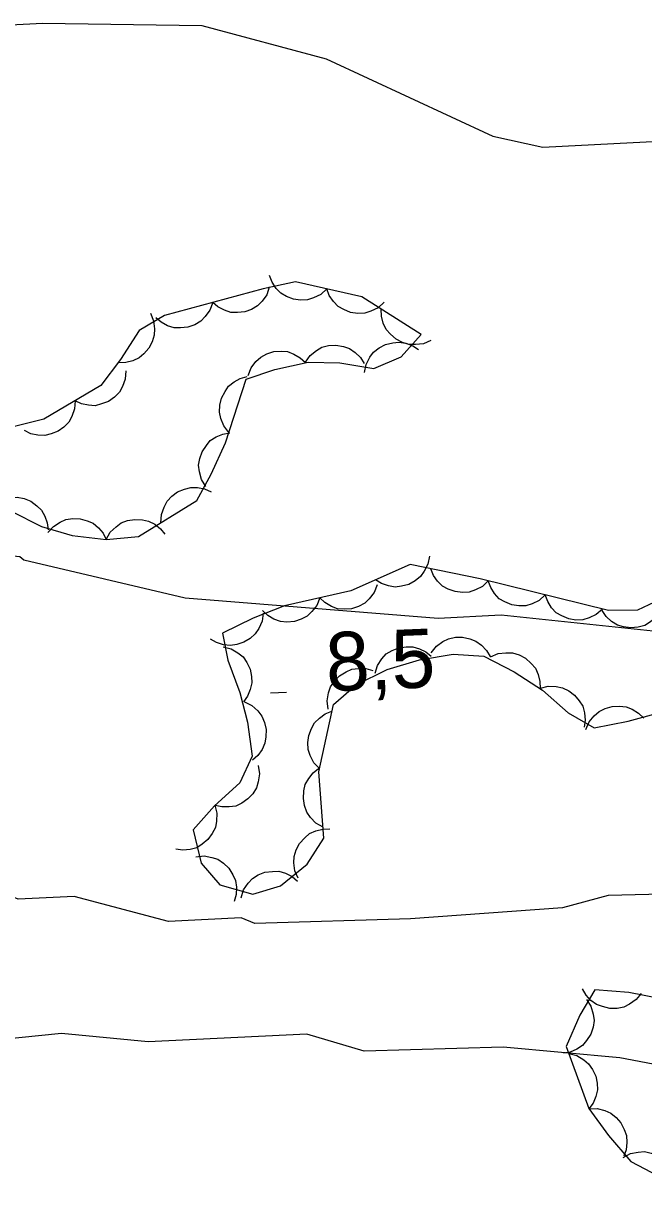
# Model space of a CAD drawing. Extents: x 336540 to 340074, y 5572036 to 5573747.
# Drawn here: x 337396.8 to 337428.4, y 5573497.5 to 5573556.8 of the extents above; entities that cross this region are included whole.
import ezdxf

# ---------------------------------------------------------------- set-up
doc = ezdxf.new("R2010")
doc.units = 0
for name, color, linetype in [('Niveau 2', 7, 'Continuous'), ('Niveau 3', 7, 'Continuous'), ('Niveau 44', 7, 'Continuous')]:
    doc.layers.add(name, color=color, linetype=linetype)

msp = doc.modelspace()

# ---------------------------------------------------------------- linework, layer by layer
at = {"layer": 'Niveau 2'}
for points in [[(337347.24, 5573554.9), (337350.61, 5573555.06), (337353.63, 5573555.89), (337360.69, 5573556.42), (337362.06, 5573556.15), (337366.94, 5573556.57), (337378.11, 5573556.81), (337386.96, 5573556.08), (337390.68, 5573556.11), (337392.18, 5573556.53), (337397.75, 5573556.81), (337405.88, 5573556.7), (337412.23, 5573555), (337420.73, 5573551.04), (337423.28, 5573550.48), (337429.54, 5573550.8)], [(337347.81, 5573530.31), (337350.57, 5573529.61), (337355.66, 5573529.33), (337365.72, 5573527.82), (337368.99, 5573526.81), (337371.73, 5573526.45), (337381.17, 5573527.1), (337387.65, 5573529.46), (337389.49, 5573529.9), (337392.18, 5573530.04), (337396.59, 5573529.59), (337396.79, 5573529.43), (337405.02, 5573527.48), (337417.94, 5573526.45), (337421.15, 5573526.62), (337430.85, 5573525.59), (337437.17, 5573524.38), (337442.1, 5573524.12), (337448.58, 5573523.1), (337453.32, 5573523), (337461.82, 5573522.1)], [(337433.55, 5573512.47), (337426.62, 5573512.29), (337424.28, 5573511.67), (337416.53, 5573511.1), (337408.58, 5573510.87), (337407.89, 5573511.16), (337404.18, 5573510.97), (337399.36, 5573512.25), (337396.5, 5573512.1), (337393.2, 5573513.46), (337390.61, 5573514.69), (337387.18, 5573515.52), (337384.3, 5573515.71), (337380.03, 5573516.68), (337376.98, 5573516.52), (337373.95, 5573516.05), (337369.51, 5573516.65), (337361.41, 5573516.25), (337355.56, 5573514.91), (337352.03, 5573514.39), (337347.81, 5573514.18)], [(337434.9, 5573502.54), (337427.21, 5573504), (337421.26, 5573504.56), (337414.17, 5573504.35), (337411.24, 5573505.22), (337403.13, 5573504.82), (337398.72, 5573505.25), (337395.51, 5573504.93), (337391.75, 5573505.76), (337389.36, 5573505.8), (337386.18, 5573505.29), (337379.35, 5573506.65), (337374.87, 5573507.95), (337371.65, 5573508.1), (337367.45, 5573507.56), (337365.4, 5573507.95), (337358.27, 5573508.1)]]:
    msp.add_lwpolyline(points, dxfattribs=at)
at = {"layer": 'Niveau 3'}
msp.add_line((337409.39, 5573522.63), (337410.19, 5573522.67), dxfattribs=at)
at = {"layer": 'Niveau 44'}
for points in [[(337396.14, 5573531.91), (337397.7, 5573531.12), (337399.26, 5573530.67), (337401, 5573530.46), (337402.64, 5573530.61), (337405.63, 5573532.45), (337406.36, 5573533.8), (337407.08, 5573535.4), (337408.14, 5573538.64), (337409.6, 5573539.14), (337411.31, 5573539.52), (337412.92, 5573539.48), (337414.65, 5573539.19), (337416.05, 5573539.78), (337417.08, 5573540.93), (337414.04, 5573542.84), (337410.66, 5573543.62), (337409.01, 5573543.26), (337403.97, 5573541.9), (337402.68, 5573541.12), (337401.73, 5573539.64), (337400.72, 5573538.32), (337397.81, 5573536.6), (337394.41, 5573535.75)], [(337412.25, 5573543.25), (337411.95, 5573542.97), (337411.58, 5573542.79), (337411.27, 5573542.69), (337410.92, 5573542.67), (337410.55, 5573542.73), (337410.2, 5573542.87), (337409.91, 5573543.03), (337409.67, 5573543.28), (337409.46, 5573543.59), (337409.33, 5573543.93)], [(337409.32, 5573543.34), (337409.19, 5573542.95), (337408.95, 5573542.62), (337408.72, 5573542.38), (337408.42, 5573542.2), (337408.07, 5573542.08), (337407.69, 5573542.04), (337407.36, 5573542.04), (337407.03, 5573542.16), (337406.7, 5573542.33), (337406.43, 5573542.56)], [(337415.18, 5573542.58), (337414.87, 5573542.29), (337414.51, 5573542.11), (337414.19, 5573542.01), (337413.84, 5573542), (337413.47, 5573542.05), (337413.12, 5573542.2), (337412.83, 5573542.35), (337412.59, 5573542.61), (337412.38, 5573542.92), (337412.25, 5573543.25)], [(337406.43, 5573542.56), (337406.29, 5573542.17), (337406.05, 5573541.84), (337405.83, 5573541.6), (337405.52, 5573541.42), (337405.17, 5573541.3), (337404.79, 5573541.26), (337404.47, 5573541.26), (337404.13, 5573541.37), (337403.8, 5573541.55), (337403.53, 5573541.78)], [(337403.25, 5573542.01), (337403.41, 5573541.62), (337403.46, 5573541.22), (337403.45, 5573540.89), (337403.34, 5573540.55), (337403.17, 5573540.23), (337402.91, 5573539.94), (337402.67, 5573539.73), (337402.35, 5573539.58), (337401.99, 5573539.49), (337401.63, 5573539.48)], [(337417.57, 5573540.62), (337417.19, 5573540.45), (337416.78, 5573540.41), (337416.45, 5573540.41), (337416.12, 5573540.52), (337415.79, 5573540.68), (337415.5, 5573540.94), (337415.28, 5573541.18), (337415.14, 5573541.5), (337415.04, 5573541.86), (337415.03, 5573542.22)], [(337408.24, 5573538.84), (337408.39, 5573539.23), (337408.64, 5573539.54), (337408.88, 5573539.77), (337409.19, 5573539.93), (337409.55, 5573540.05), (337409.93, 5573540.07), (337410.25, 5573540.05), (337410.58, 5573539.92), (337410.9, 5573539.73), (337411.16, 5573539.49)], [(337411.16, 5573539.52), (337411.4, 5573539.86), (337411.73, 5573540.11), (337412.01, 5573540.28), (337412.35, 5573540.36), (337412.72, 5573540.38), (337413.1, 5573540.31), (337413.41, 5573540.21), (337413.7, 5573540.01), (337413.97, 5573539.75), (337414.16, 5573539.45)], [(337414.18, 5573538.99), (337414.26, 5573539.4), (337414.45, 5573539.76), (337414.64, 5573540.03), (337414.92, 5573540.24), (337415.25, 5573540.41), (337415.62, 5573540.5), (337415.94, 5573540.54), (337416.29, 5573540.48), (337416.64, 5573540.35), (337416.94, 5573540.16)], [(337401.99, 5573539.07), (337401.96, 5573538.65), (337401.82, 5573538.27), (337401.67, 5573537.98), (337401.42, 5573537.73), (337401.12, 5573537.51), (337400.76, 5573537.38), (337400.44, 5573537.29), (337400.09, 5573537.31), (337399.73, 5573537.39), (337399.41, 5573537.54)], [(337407.25, 5573535.93), (337407, 5573536.26), (337406.85, 5573536.64), (337406.78, 5573536.96), (337406.8, 5573537.31), (337406.88, 5573537.67), (337407.06, 5573538.01), (337407.24, 5573538.28), (337407.52, 5573538.5), (337407.84, 5573538.68), (337408.19, 5573538.78)], [(337399.41, 5573537.54), (337399.38, 5573537.13), (337399.24, 5573536.74), (337399.08, 5573536.45), (337398.84, 5573536.2), (337398.54, 5573535.99), (337398.18, 5573535.85), (337397.86, 5573535.77), (337397.51, 5573535.78), (337397.15, 5573535.86), (337396.82, 5573536.02)], [(337406.08, 5573533.17), (337405.86, 5573533.53), (337405.75, 5573533.92), (337405.71, 5573534.25), (337405.77, 5573534.59), (337405.89, 5573534.94), (337406.11, 5573535.26), (337406.31, 5573535.51), (337406.61, 5573535.7), (337406.95, 5573535.84), (337407.31, 5573535.91)], [(337403.79, 5573531.32), (337403.81, 5573531.74), (337403.95, 5573532.12), (337404.1, 5573532.42), (337404.34, 5573532.67), (337404.64, 5573532.89), (337404.99, 5573533.03), (337405.31, 5573533.12), (337405.66, 5573533.11), (337406.02, 5573533.04), (337406.35, 5573532.89)], [(337395.36, 5573532.3), (337395.73, 5573532.51), (337396.12, 5573532.59), (337396.45, 5573532.62), (337396.8, 5573532.55), (337397.14, 5573532.41), (337397.45, 5573532.18), (337397.69, 5573531.96), (337397.86, 5573531.65), (337397.99, 5573531.31), (337398.04, 5573530.95)], [(337398.02, 5573530.82), (337398.3, 5573531.13), (337398.64, 5573531.35), (337398.94, 5573531.49), (337399.29, 5573531.54), (337399.66, 5573531.52), (337400.03, 5573531.42), (337400.33, 5573531.29), (337400.6, 5573531.06), (337400.84, 5573530.78), (337401, 5573530.46)], [(337401, 5573530.46), (337401.2, 5573530.83), (337401.5, 5573531.11), (337401.76, 5573531.31), (337402.09, 5573531.43), (337402.45, 5573531.49), (337402.84, 5573531.46), (337403.16, 5573531.4), (337403.47, 5573531.24), (337403.76, 5573531.01), (337403.99, 5573530.73)], [(337417.49, 5573529.61), (337417.41, 5573529.2), (337417.23, 5573528.84), (337417.04, 5573528.57), (337416.77, 5573528.35), (337416.44, 5573528.17), (337416.07, 5573528.08), (337415.75, 5573528.03), (337415.4, 5573528.09), (337415.05, 5573528.21), (337414.74, 5573528.4)], [(337431.3, 5573528.36), (337428.12, 5573526.85), (337426.64, 5573526.83), (337420.08, 5573528.45), (337416.51, 5573529.18), (337413.48, 5573527.84), (337410.09, 5573527.08), (337408.49, 5573526.45), (337406.93, 5573525.68), (337407.21, 5573524.31), (337407.82, 5573522.66), (337408.2, 5573521.14), (337408.44, 5573519.41), (337407.81, 5573518.05), (337406.52, 5573516.87), (337405.44, 5573515.65), (337405.84, 5573513.95), (337406.8, 5573512.84), (337408.48, 5573512.36), (337409.9, 5573512.78), (337411.26, 5573513.9), (337412.11, 5573515.22), (337411.85, 5573518.61), (337412.59, 5573522.04), (337413.76, 5573523.05), (337415.33, 5573523.82), (337416.99, 5573524.32), (337418.71, 5573524.61), (337420.27, 5573524.51), (337421.82, 5573523.7), (337423.26, 5573522.78), (337424.57, 5573521.62), (337425.91, 5573520.85), (337427.63, 5573521.19), (337429.2, 5573521.61)], [(337420.5, 5573528.36), (337420.2, 5573528.07), (337419.84, 5573527.89), (337419.53, 5573527.77), (337419.18, 5573527.75), (337418.81, 5573527.8), (337418.45, 5573527.93), (337418.16, 5573528.08), (337417.91, 5573528.33), (337417.7, 5573528.63), (337417.56, 5573528.97)], [(337414.83, 5573528.14), (337414.68, 5573527.75), (337414.42, 5573527.43), (337414.19, 5573527.21), (337413.87, 5573527.04), (337413.52, 5573526.93), (337413.14, 5573526.91), (337412.81, 5573526.93), (337412.49, 5573527.05), (337412.16, 5573527.24), (337411.9, 5573527.49)], [(337423.41, 5573527.63), (337423.1, 5573527.35), (337422.73, 5573527.18), (337422.41, 5573527.08), (337422.06, 5573527.07), (337421.7, 5573527.13), (337421.34, 5573527.28), (337421.06, 5573527.44), (337420.82, 5573527.7), (337420.62, 5573528.01), (337420.49, 5573528.35)], [(337426.32, 5573526.91), (337426.01, 5573526.63), (337425.64, 5573526.46), (337425.33, 5573526.36), (337424.97, 5573526.35), (337424.61, 5573526.41), (337424.26, 5573526.56), (337423.97, 5573526.72), (337423.73, 5573526.98), (337423.53, 5573527.29), (337423.41, 5573527.63)], [(337411.9, 5573527.49), (337411.75, 5573527.1), (337411.5, 5573526.78), (337411.26, 5573526.55), (337410.95, 5573526.39), (337410.6, 5573526.28), (337410.21, 5573526.25), (337409.89, 5573526.27), (337409.56, 5573526.4), (337409.24, 5573526.58), (337408.97, 5573526.83)], [(337409.01, 5573526.71), (337408.95, 5573526.29), (337408.78, 5573525.92), (337408.6, 5573525.64), (337408.34, 5573525.41), (337408.02, 5573525.22), (337407.66, 5573525.11), (337407.34, 5573525.05), (337406.99, 5573525.09), (337406.63, 5573525.2), (337406.32, 5573525.38)], [(337429.31, 5573526.87), (337429.08, 5573526.52), (337428.77, 5573526.26), (337428.49, 5573526.08), (337428.15, 5573525.99), (337427.78, 5573525.95), (337427.4, 5573526.01), (337427.09, 5573526.09), (337426.79, 5573526.28), (337426.52, 5573526.53), (337426.31, 5573526.83)], [(337417.59, 5573524.68), (337417.85, 5573525.01), (337418.18, 5573525.25), (337418.47, 5573525.4), (337418.82, 5573525.47), (337419.19, 5573525.48), (337419.56, 5573525.39), (337419.87, 5573525.28), (337420.15, 5573525.07), (337420.4, 5573524.8), (337420.59, 5573524.49)], [(337406.96, 5573524.98), (337407.37, 5573524.88), (337407.72, 5573524.67), (337407.98, 5573524.47), (337408.18, 5573524.18), (337408.34, 5573523.85), (337408.41, 5573523.47), (337408.43, 5573523.14), (337408.35, 5573522.8), (337408.21, 5573522.46), (337408, 5573522.17)], [(337414.72, 5573523.64), (337414.84, 5573524.03), (337415.07, 5573524.37), (337415.29, 5573524.62), (337415.59, 5573524.8), (337415.93, 5573524.94), (337416.31, 5573524.99), (337416.64, 5573524.99), (337416.98, 5573524.89), (337417.31, 5573524.73), (337417.59, 5573524.5)], [(337420.61, 5573524.47), (337421, 5573524.64), (337421.4, 5573524.68), (337421.73, 5573524.67), (337422.07, 5573524.57), (337422.39, 5573524.4), (337422.68, 5573524.14), (337422.9, 5573523.9), (337423.04, 5573523.57), (337423.13, 5573523.22), (337423.14, 5573522.86)], [(337412.33, 5573521.81), (337412.28, 5573522.23), (337412.35, 5573522.63), (337412.45, 5573522.94), (337412.65, 5573523.23), (337412.91, 5573523.5), (337413.24, 5573523.7), (337413.53, 5573523.84), (337413.88, 5573523.88), (337414.25, 5573523.87), (337414.6, 5573523.77)], [(337423.16, 5573522.87), (337423.56, 5573522.98), (337423.97, 5573522.96), (337424.29, 5573522.9), (337424.61, 5573522.74), (337424.9, 5573522.52), (337425.14, 5573522.22), (337425.32, 5573521.95), (337425.41, 5573521.61), (337425.45, 5573521.24), (337425.4, 5573520.88)], [(337408.06, 5573522.17), (337408.43, 5573521.99), (337408.73, 5573521.71), (337408.94, 5573521.45), (337409.07, 5573521.13), (337409.16, 5573520.77), (337409.14, 5573520.39), (337409.1, 5573520.06), (337408.95, 5573519.74), (337408.74, 5573519.44), (337408.47, 5573519.2)], [(337411.88, 5573518.77), (337411.6, 5573519.07), (337411.41, 5573519.43), (337411.3, 5573519.75), (337411.29, 5573520.1), (337411.33, 5573520.46), (337411.48, 5573520.82), (337411.63, 5573521.11), (337411.88, 5573521.35), (337412.18, 5573521.57), (337412.52, 5573521.7)], [(337425.48, 5573520.77), (337425.65, 5573521.15), (337425.91, 5573521.46), (337426.15, 5573521.69), (337426.47, 5573521.84), (337426.82, 5573521.94), (337427.2, 5573521.95), (337427.53, 5573521.93), (337427.85, 5573521.8), (337428.17, 5573521.6), (337428.43, 5573521.35)], [(337408.76, 5573518.92), (337408.82, 5573518.5), (337408.76, 5573518.1), (337408.67, 5573517.79), (337408.48, 5573517.49), (337408.23, 5573517.22), (337407.91, 5573517.01), (337407.61, 5573516.86), (337407.27, 5573516.81), (337406.9, 5573516.81), (337406.55, 5573516.89)], [(337412.07, 5573515.78), (337411.7, 5573515.99), (337411.42, 5573516.28), (337411.23, 5573516.55), (337411.12, 5573516.88), (337411.06, 5573517.25), (337411.09, 5573517.63), (337411.15, 5573517.95), (337411.33, 5573518.26), (337411.56, 5573518.55), (337411.84, 5573518.77)], [(337406.54, 5573516.9), (337406.65, 5573516.49), (337406.63, 5573516.08), (337406.57, 5573515.76), (337406.41, 5573515.45), (337406.19, 5573515.15), (337405.89, 5573514.91), (337405.62, 5573514.73), (337405.28, 5573514.64), (337404.91, 5573514.6), (337404.55, 5573514.65)], [(337410.79, 5573513.17), (337410.63, 5573513.55), (337410.58, 5573513.96), (337410.59, 5573514.29), (337410.7, 5573514.62), (337410.87, 5573514.95), (337411.13, 5573515.23), (337411.37, 5573515.45), (337411.7, 5573515.59), (337412.05, 5573515.68), (337412.41, 5573515.69)], [(337405.57, 5573514.26), (337405.99, 5573514.31), (337406.39, 5573514.24), (337406.7, 5573514.14), (337406.99, 5573513.94), (337407.26, 5573513.68), (337407.46, 5573513.35), (337407.59, 5573513.06), (337407.64, 5573512.71), (337407.63, 5573512.34), (337407.53, 5573511.99)], [(337407.88, 5573512.18), (337408.01, 5573512.58), (337408.24, 5573512.92), (337408.46, 5573513.16), (337408.76, 5573513.34), (337409.1, 5573513.48), (337409.48, 5573513.52), (337409.81, 5573513.53), (337410.15, 5573513.43), (337410.48, 5573513.26), (337410.76, 5573513.03)], [(337429.33, 5573507.02), (337427.68, 5573507.35), (337425.94, 5573507.48), (337425.17, 5573506.18), (337424.48, 5573504.59), (337425.63, 5573501.42), (337426.63, 5573500.05), (337427.77, 5573498.72), (337429.17, 5573497.99)], [(337428.3, 5573507.3), (337428.04, 5573506.98), (337427.71, 5573506.74), (337427.42, 5573506.59), (337427.07, 5573506.53), (337426.7, 5573506.52), (337426.33, 5573506.62), (337426.02, 5573506.73), (337425.74, 5573506.94), (337425.49, 5573507.21), (337425.31, 5573507.53)], [(337425.52, 5573506.99), (337425.74, 5573506.64), (337425.85, 5573506.24), (337425.9, 5573505.92), (337425.85, 5573505.57), (337425.73, 5573505.22), (337425.52, 5573504.9), (337425.31, 5573504.64), (337425.02, 5573504.45), (337424.68, 5573504.3), (337424.33, 5573504.24)], [(337424.61, 5573504.23), (337425.02, 5573504.12), (337425.37, 5573503.91), (337425.62, 5573503.71), (337425.82, 5573503.42), (337425.98, 5573503.08), (337426.05, 5573502.71), (337426.07, 5573502.38), (337425.99, 5573502.04), (337425.85, 5573501.7), (337425.63, 5573501.41)], [(337425.64, 5573501.41), (337426.06, 5573501.42), (337426.45, 5573501.32), (337426.75, 5573501.19), (337427.03, 5573500.97), (337427.27, 5573500.69), (337427.44, 5573500.35), (337427.56, 5573500.04), (337427.57, 5573499.69), (337427.53, 5573499.32), (337427.41, 5573498.99)], [(337427.39, 5573498.92), (337427.75, 5573499.12), (337428.15, 5573499.2), (337428.48, 5573499.22), (337428.82, 5573499.14), (337429.17, 5573499), (337429.47, 5573498.77), (337429.71, 5573498.55), (337429.88, 5573498.24), (337430, 5573497.89), (337430.05, 5573497.53)]]:
    msp.add_lwpolyline(points, dxfattribs=at)

# ---------------------------------------------------------------- texts
at = {"layer": 'Niveau 3'}
msp.add_text('8,5    ', height=2.9999, rotation=2.27627, dxfattribs=at).set_placement((337412.26, 5573522.71))

doc.saveas('drawing.dxf')
